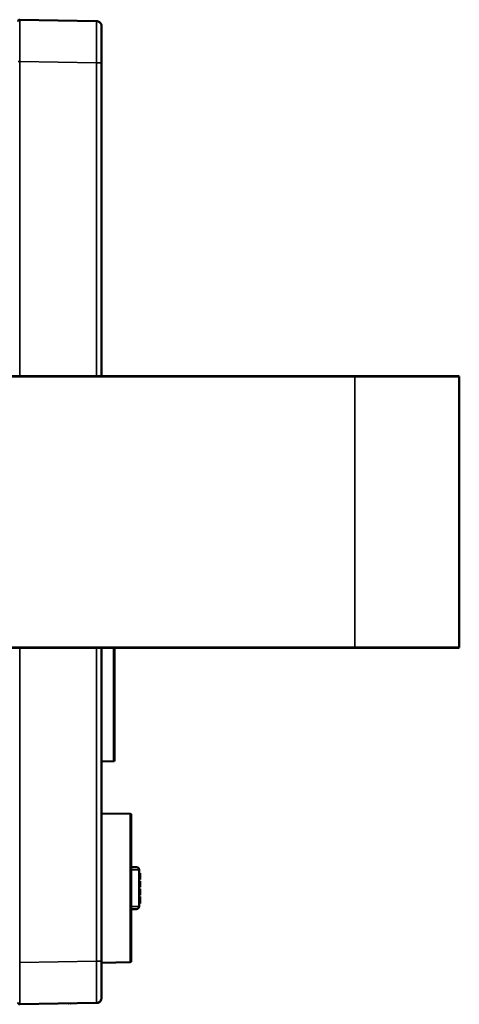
# Model space of a CAD drawing. Header units: millimetres. Extents: x 50 to 3176, y 50 to 2109.
# Tile 644 of 656: x 1807 to 1892, y 983 to 1171. Entities that reach past the tile are written whole.
import ezdxf

# ---------------------------------------------------------------- set-up
doc = ezdxf.new("R2010")
doc.units = ezdxf.units.MM
doc.header["$LTSCALE"] = 10
doc.layers.add('Visible (ISO)', color=7, linetype='Continuous', lineweight=50)
doc.layers.add('Visible Narrow (ISO)', color=7, linetype='Continuous', lineweight=35)

msp = doc.modelspace()

# ---------------------------------------------------------------- linework, layer by layer
at = {"layer": 'Visible (ISO)'}
for p, q in [((1822.2071, 1170.7594), (1807.4939, 1171.0162)), ((1823.1896, 1162.7607), (1823.1896, 1169.1158)), ((1823.1896, 1162.7607), (1823.1896, 1102.7716)), ((1755.0459, 1102.7716), (1871.7396, 1102.7716)), ((1871.7396, 1102.7716), (1891.5896, 1102.7716)), ((1891.7396, 1102.6216), (1891.7396, 1050.9216)), ((1871.7396, 1050.7716), (1755.0459, 1050.7716)), ((1823.1896, 1050.7716), (1823.1896, 990.7825)), ((1825.6896, 1029.2416), (1825.6896, 1050.7716)), ((1891.5896, 1050.7716), (1871.7396, 1050.7716)), ((1825.4914, 1029.0416), (1823.1896, 1029.0216)), ((1828.6931, 1018.9755), (1823.1896, 1019.0716)), ((1828.8896, 1018.7755), (1828.8896, 990.7676)), ((1828.8896, 1008.7716), (1829.8896, 1008.7716)), ((1830.3896, 1008.2716), (1830.3896, 1001.2716)), ((1830.5896, 1007.6216), (1830.3896, 1007.6216)), ((1830.5896, 1007.4216), (1830.3896, 1007.4216)), ((1830.5896, 1006.8216), (1830.3896, 1006.8216)), ((1830.5896, 1006.6549), (1830.3896, 1006.6549)), ((1830.5896, 1007.4216), (1830.5896, 1007.6216)), ((1830.5896, 1006.8216), (1830.5896, 1007.4216)), ((1830.5896, 1006.6549), (1830.5896, 1006.8216)), ((1830.5896, 1006.5216), (1830.5896, 1006.6549)), ((1830.5896, 1006.5216), (1830.3896, 1006.5216)), ((1830.5896, 1006.4216), (1830.3896, 1006.4216)), ((1830.5896, 1006.3882), (1830.3896, 1006.3882)), ((1830.5896, 1006.1216), (1830.3896, 1006.1216)), ((1830.5896, 1006.0882), (1830.3896, 1006.0882)), ((1830.5896, 1006.0216), (1830.3896, 1006.0216)), ((1830.5896, 1005.8882), (1830.3896, 1005.8882)), ((1830.5896, 1005.7549), (1830.3896, 1005.7549)), ((1830.5896, 1005.5882), (1830.3896, 1005.5882)), ((1830.5896, 1005.4549), (1830.3896, 1005.4549)), ((1830.5896, 1005.2882), (1830.3896, 1005.2882)), ((1830.5896, 1005.1549), (1830.3896, 1005.1549)), ((1830.5896, 1005.0216), (1830.3896, 1005.0216)), ((1830.5896, 1004.9549), (1830.3896, 1004.9549)), ((1830.5896, 1004.9216), (1830.3896, 1004.9216)), ((1830.5896, 1004.6549), (1830.3896, 1004.6549)), ((1830.5896, 1006.4216), (1830.5896, 1006.5216)), ((1830.5896, 1006.3882), (1830.5896, 1006.4216)), ((1830.5896, 1006.0882), (1830.5896, 1006.1216)), ((1830.5896, 1006.0216), (1830.5896, 1006.0882)), ((1830.5896, 1005.8882), (1830.5896, 1006.0216)), ((1830.5896, 1005.7549), (1830.5896, 1005.8882)), ((1830.5896, 1005.5882), (1830.5896, 1005.7549)), ((1830.5896, 1005.4549), (1830.5896, 1005.5882)), ((1830.5896, 1005.2882), (1830.5896, 1005.4549)), ((1830.5896, 1005.1549), (1830.5896, 1005.2882)), ((1830.5896, 1005.0216), (1830.5896, 1005.1549)), ((1830.5896, 1004.9549), (1830.5896, 1005.0216)), ((1830.5896, 1004.9216), (1830.5896, 1004.9549)), ((1830.5896, 1004.6216), (1830.5896, 1004.6549)), ((1830.5896, 1004.6216), (1830.3896, 1004.6216)), ((1830.5896, 1004.5216), (1830.3896, 1004.5216)), ((1830.5896, 1004.3549), (1830.3896, 1004.3549)), ((1830.5896, 1004.1882), (1830.3896, 1004.1882)), ((1830.5896, 1003.9216), (1830.3896, 1003.9216)), ((1830.5896, 1003.7549), (1830.3896, 1003.7549)), ((1830.5896, 1003.6216), (1830.3896, 1003.6216)), ((1830.5896, 1003.4882), (1830.3896, 1003.4882)), ((1830.5896, 1003.4216), (1830.3896, 1003.4216)), ((1830.5896, 1003.1549), (1830.3896, 1003.1549)), ((1830.5896, 1002.9549), (1830.3896, 1002.9549)), ((1830.5896, 1004.5216), (1830.5896, 1004.6216)), ((1830.5896, 1004.3549), (1830.5896, 1004.5216)), ((1830.5896, 1004.1882), (1830.5896, 1004.3549)), ((1830.5896, 1003.9216), (1830.5896, 1004.1882)), ((1830.5896, 1003.7549), (1830.5896, 1003.9216)), ((1830.5896, 1003.6216), (1830.5896, 1003.7549)), ((1830.5896, 1003.4882), (1830.5896, 1003.6216)), ((1830.5896, 1003.4216), (1830.5896, 1003.4882)), ((1830.5896, 1002.9549), (1830.5896, 1003.1549)), ((1830.5896, 1002.0216), (1830.5896, 1002.9549)), ((1830.5896, 1002.0216), (1830.3896, 1002.0216)), ((1830.5896, 1001.8216), (1830.3896, 1001.8216)), ((1830.5896, 1001.8216), (1830.5896, 1002.0216)), ((1829.8896, 1000.7716), (1828.8896, 1000.7716)), ((1823.1896, 990.7824), (1823.1896, 984.1597)), ((1828.6931, 990.5676), (1823.1896, 990.4715)), ((1807.4944, 982.5269), (1822.2071, 982.7837)), ((1823.1896, 983.7835), (1823.1896, 983.7835))]:
    msp.add_line(p, q, dxfattribs=at)
for centre, radius, start, end in [((1891.5896, 1102.6216), 0.15, 0, 90), ((1891.5896, 1050.9216), 0.15, 270, 0), ((1825.4896, 1029.2416), 0.2, 270.5, 0), ((1828.6896, 1018.7755), 0.2, 0, 89), ((1829.8896, 1008.2716), 0.5, 0, 90), ((1829.8896, 1001.2716), 0.5, 270, 0), ((1828.6896, 990.7676), 0.2, 271, 0)]:
    msp.add_arc(centre, radius, start, end, dxfattribs=at)
for centre, major_axis, ratio, start_param, end_param in [((1822.1896, 1162.7607), (0.0174, 7.9987), 0.00218068, 6.28314513, 6.28319442), ((1822.1896, 990.7824), (0.0174, -7.9987), 0.00218067, 6.28317641, 6.28322549)]:
    msp.add_ellipse(centre, major_axis=major_axis, ratio=ratio, start_param=start_param, end_param=end_param, dxfattribs=at)
for points, knots in [([(1807.1896, 1170.6933), (1807.1896, 1170.7012), (1807.1896, 1170.7071), (1807.1896, 1170.7138), (1807.1896, 1170.7155), (1807.1896, 1170.7163), (1807.1896, 1170.7161), (1807.1896, 1170.7169), (1807.1896, 1170.717), (1807.1896, 1170.7173), (1807.1896, 1170.7174), (1807.1896, 1170.718), (1807.1896, 1170.7181), (1807.1896, 1170.7185), (1807.1896, 1170.7187), (1807.1896, 1170.7191), (1807.1896, 1170.7194), (1807.1896, 1170.7202), (1807.1896, 1170.7208), (1807.1897, 1170.724), (1807.1898, 1170.7266), (1807.1908, 1170.7498), (1807.1938, 1170.7705), (1807.2041, 1170.8105), (1807.2113, 1170.8301), (1807.2295, 1170.8672), (1807.2406, 1170.8849), (1807.2661, 1170.9174), (1807.2806, 1170.9324), (1807.3121, 1170.959), (1807.3294, 1170.9707), (1807.3658, 1170.9903), (1807.3851, 1170.9982), (1807.4336, 1171.0125), (1807.4639, 1171.0167), (1807.4939, 1171.0162)], [0, 0, 0, 0, 0.030816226, 0.030816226, 0.053926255, 0.053926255, 0.058258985, 0.058258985, 0.058665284, 0.058665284, 0.05905201, 0.05905201, 0.059148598, 0.059148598, 0.059245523, 0.059245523, 0.059342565, 0.059342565, 0.059537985, 0.059537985, 0.060317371, 0.060317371, 0.066516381, 0.066516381, 0.072711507, 0.072711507, 0.078906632, 0.078906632, 0.085101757, 0.085101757, 0.091296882, 0.091296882, 0.097492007, 0.097492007, 0.106471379, 0.106471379, 0.106471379, 0.106471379]), ([(1822.2071, 1170.7594), (1822.3151, 1170.7575), (1822.4243, 1170.7376), (1822.6261, 1170.6655), (1822.7214, 1170.6131), (1822.8888, 1170.4824), (1822.9629, 1170.4025), (1823.0807, 1170.2257), (1823.1259, 1170.1266), (1823.1679, 1169.9735), (1823.1778, 1169.9215), (1823.1865, 1169.8428), (1823.1884, 1169.8162), (1823.1893, 1169.7847), (1823.1894, 1169.7797), (1823.1895, 1169.7731), (1823.1895, 1169.7713), (1823.1896, 1169.7684), (1823.1896, 1169.7671), (1823.1896, 1169.7656), (1823.1896, 1169.7651), (1823.1896, 1169.7638), (1823.1896, 1169.7633), (1823.1896, 1169.7612), (1823.1896, 1169.7611), (1823.1896, 1169.7605), (1823.1896, 1169.7604), (1823.1896, 1169.7598), (1823.1896, 1169.7596), (1823.1896, 1169.7585), (1823.1896, 1169.7574), (1823.1896, 1169.7509), (1823.1896, 1169.7416), (1823.1896, 1169.6866), (1823.1896, 1169.6046), (1823.1896, 1169.3865), (1823.1896, 1169.263), (1823.1896, 1169.1158)], [0, 0, 0, 0, 0.032429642, 0.032429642, 0.064272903, 0.064272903, 0.096137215, 0.096137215, 0.128000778, 0.128000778, 0.14377823, 0.14377823, 0.151749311, 0.151749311, 0.153243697, 0.153243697, 0.153767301, 0.153767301, 0.154172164, 0.154172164, 0.154373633, 0.154373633, 0.154781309, 0.154781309, 0.156409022, 0.156409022, 0.158009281, 0.158009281, 0.162809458, 0.162809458, 0.177210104, 0.177210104, 0.22043083, 0.22043083, 0.350596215, 0.350596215, 0.456014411, 0.456014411, 0.456014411, 0.456014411]), ([(1823.1896, 1020.1805), (1823.1896, 1020.1604), (1823.1896, 1020.1488), (1823.1896, 1020.1479), (1823.1896, 1020.1479), (1823.1896, 1020.1479)], [0, 0, 0, 0, 0.0343324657, 0.0343324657, 0.0349909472, 0.0349909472, 0.0349909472, 0.0349909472]), ([(1823.1896, 1018.4877), (1823.1896, 1018.4775), (1823.1896, 1018.4698), (1823.1896, 1018.4621), (1823.1896, 1018.4602), (1823.1896, 1018.4583), (1823.1896, 1018.4578), (1823.1896, 1018.4573), (1823.1896, 1018.4572), (1823.1896, 1018.457), (1823.1896, 1018.457), (1823.1896, 1018.457), (1823.1896, 1018.457), (1823.1896, 1018.457), (1823.1896, 1018.4569), (1823.1896, 1018.4569), (1823.1896, 1018.4569), (1823.1896, 1018.4569), (1823.1896, 1018.4569), (1823.1896, 1018.4568), (1823.1896, 1018.4568), (1823.1896, 1018.4567), (1823.1896, 1018.4567), (1823.1896, 1018.4566), (1823.1896, 1018.4566), (1823.1896, 1018.4565), (1823.1896, 1018.4564), (1823.1896, 1018.4556), (1823.1896, 1018.4548), (1823.1896, 1018.4541)], [0, 0, 0, 0, 0.0175919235, 0.0175919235, 0.0264365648, 0.0264365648, 0.0308601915, 0.0308601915, 0.033069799, 0.033069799, 0.034173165, 0.034173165, 0.0347241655, 0.0347241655, 0.0349996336, 0.0349996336, 0.0351385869, 0.0351385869, 0.035213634, 0.035213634, 0.0352293, 0.0352293, 0.0352479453, 0.0352479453, 0.035260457, 0.035260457, 0.0352889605, 0.0352889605, 0.0355123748, 0.0355123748, 0.0355123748, 0.0355123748]), ([(1823.1896, 1018.4715), (1823.1896, 1018.4667), (1823.1896, 1018.463), (1823.1896, 1018.4594), (1823.1896, 1018.4585), (1823.1896, 1018.4576), (1823.1896, 1018.4573), (1823.1896, 1018.4571), (1823.1896, 1018.4571), (1823.1896, 1018.457), (1823.1896, 1018.457), (1823.1896, 1018.457)], [0, 0, 0, 0, 0.0121714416, 0.0121714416, 0.018267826, 0.018267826, 0.0213141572, 0.0213141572, 0.02283545, 0.02283545, 0.0237461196, 0.0237461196, 0.0237461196, 0.0237461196]), ([(1823.1896, 989.3952), (1823.1896, 989.3952), (1823.1896, 989.3952), (1823.1896, 989.3951), (1823.1896, 989.3947), (1823.1896, 989.3925), (1823.1896, 989.3892), (1823.1896, 989.3791), (1823.1896, 989.3718), (1823.1896, 989.3626)], [0.0256815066, 0.0256815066, 0.0256815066, 0.0256815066, 0.0262909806, 0.0262909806, 0.0309711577, 0.0309711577, 0.0450182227, 0.0450182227, 0.0607052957, 0.0607052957, 0.0607052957, 0.0607052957]), ([(1823.1896, 984.1597), (1823.1896, 983.915), (1823.1896, 983.8166), (1823.1896, 983.7824), (1823.1896, 983.7822), (1823.1896, 983.7817), (1823.1896, 983.7814), (1823.1896, 983.7805), (1823.1896, 983.7801), (1823.1896, 983.7792), (1823.1896, 983.7788), (1823.1896, 983.778), (1823.1896, 983.7775), (1823.1896, 983.776), (1823.1896, 983.7749), (1823.1895, 983.7692), (1823.1894, 983.7644), (1823.1884, 983.7223), (1823.1854, 983.6849), (1823.1697, 983.5701), (1823.1497, 983.4931), (1823.0823, 983.3203), (1823.0264, 983.2257), (1822.8899, 983.0619), (1822.8078, 982.9904), (1822.6274, 982.8782), (1822.5269, 982.8362), (1822.3529, 982.7943), (1822.2799, 982.785), (1822.2071, 982.7837)], [0, 0, 0, 0, 0.226946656, 0.226946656, 0.22783153, 0.22783153, 0.228532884, 0.228532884, 0.228885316, 0.228885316, 0.22906131, 0.22906131, 0.229237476, 0.229237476, 0.229592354, 0.229592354, 0.231010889, 0.231010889, 0.242235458, 0.242235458, 0.265768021, 0.265768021, 0.297887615, 0.297887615, 0.329742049, 0.329742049, 0.361605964, 0.361605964, 0.383440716, 0.383440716, 0.383440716, 0.383440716]), ([(1807.4944, 982.5269), (1807.462, 982.5264), (1807.4291, 982.5312), (1807.3678, 982.5508), (1807.3387, 982.5656), (1807.2872, 982.6031), (1807.2642, 982.6263), (1807.2271, 982.6781), (1807.2126, 982.7074), (1807.1984, 982.7529), (1807.1949, 982.7684), (1807.1916, 982.7919), (1807.1907, 982.7998), (1807.19, 982.8108), (1807.1899, 982.8137), (1807.1898, 982.8178), (1807.1897, 982.8189), (1807.1897, 982.8209), (1807.1897, 982.8217), (1807.1896, 982.8228), (1807.1896, 982.8231), (1807.1896, 982.8238), (1807.1896, 982.8241), (1807.1896, 982.8248), (1807.1896, 982.8251), (1807.1896, 982.8257), (1807.1896, 982.8259), (1807.1896, 982.8262), (1807.1896, 982.8263), (1807.1896, 982.8266), (1807.1896, 982.8267), (1807.1896, 982.827), (1807.1896, 982.8273), (1807.1896, 982.829), (1807.1896, 982.8313), (1807.1896, 982.8411), (1807.1896, 982.8512), (1807.1896, 982.865)], [0, 0, 0, 0, 0.009730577, 0.009730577, 0.019283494, 0.019283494, 0.028842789, 0.028842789, 0.038401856, 0.038401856, 0.043135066, 0.043135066, 0.045525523, 0.045525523, 0.04642154, 0.04642154, 0.046757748, 0.046757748, 0.047007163, 0.047007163, 0.047127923, 0.047127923, 0.047249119, 0.047249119, 0.047494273, 0.047494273, 0.047977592, 0.047977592, 0.048825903, 0.048825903, 0.051369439, 0.051369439, 0.058999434, 0.058999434, 0.081891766, 0.081891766, 0.123639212, 0.123639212, 0.123639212, 0.123639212]), ([(1816.7459, 982.6884), (1816.7454, 982.6883), (1816.7449, 982.6883), (1816.7415, 982.6882), (1816.7387, 982.688), (1816.7316, 982.6876), (1816.7284, 982.6875), (1816.7198, 982.6871), (1816.714, 982.6869), (1816.7077, 982.6867)], [0.00634011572, 0.00634011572, 0.00634011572, 0.00634011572, 0.00693408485, 0.00693408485, 0.01063491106, 0.01063491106, 0.01261249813, 0.01261249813, 0.01480844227, 0.01480844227, 0.01480844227, 0.01480844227]), ([(1816.7459, 982.6884), (1816.7455, 982.6883), (1816.7451, 982.6883), (1816.7418, 982.6882), (1816.7391, 982.688), (1816.7319, 982.6876), (1816.7287, 982.6875), (1816.72, 982.6871), (1816.7141, 982.6868), (1816.7078, 982.6867)], [0.00622894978, 0.00622894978, 0.00622894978, 0.00622894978, 0.00676271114, 0.00676271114, 0.01044354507, 0.01044354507, 0.01241985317, 0.01241985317, 0.01462218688, 0.01462218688, 0.01462218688, 0.01462218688]), ([(1822.9103, 983.0903), (1822.872, 983.0504), (1822.8303, 983.0137), (1822.7027, 982.9189), (1822.6099, 982.8702), (1822.4379, 982.8117), (1822.3611, 982.7952), (1822.2833, 982.7879)], [2.337201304, 2.337201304, 2.337201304, 2.337201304, 2.503329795, 2.503329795, 2.814003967, 2.814003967, 3.048275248, 3.048275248, 3.048275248, 3.048275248]), ([(1822.313, 982.7912), (1822.3324, 982.7936), (1822.3517, 982.7966), (1822.3973, 982.8049), (1822.4234, 982.8108), (1822.4751, 982.8247), (1822.5006, 982.8327), (1822.551, 982.8507), (1822.5759, 982.8607), (1822.6003, 982.8717)], [3.264752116, 3.264752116, 3.264752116, 3.264752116, 3.32339731, 3.32339731, 3.403672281, 3.403672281, 3.483947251, 3.483947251, 3.564222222, 3.564222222, 3.564222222, 3.564222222]), ([(1823.1803, 983.6472), (1823.1829, 983.6665), (1823.185, 983.6859), (1823.1886, 983.7313), (1823.1897, 983.7574), (1823.1897, 983.7835)], [4.575141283, 4.575141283, 4.575141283, 4.575141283, 4.633521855, 4.633521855, 4.711796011, 4.711796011, 4.711796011, 4.711796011])]:
    msp.add_open_spline(points, degree=3, knots=knots, dxfattribs=at)
for points in [[(1807.4939, 1171.0162), (1807.4939, 1171.0162), (1807.4939, 1171.0162), (1807.4939, 1171.0162)], [(1807.4939, 982.5269), (1807.4939, 982.5269), (1807.4939, 982.5269), (1807.4939, 982.5269)], [(1816.9284, 982.6915), (1816.8997, 982.691), (1816.8722, 982.6905), (1816.8463, 982.6901)], [(1816.9346, 982.6917), (1816.9325, 982.6916), (1816.9305, 982.6916), (1816.9284, 982.6915)], [(1817.0708, 982.694), (1817.06, 982.6938), (1817.0494, 982.6936), (1817.0388, 982.6934)], [(1817.3195, 982.6977), (1817.2817, 982.6967), (1817.2438, 982.6967), (1817.2062, 982.6964)], [(1817.3203, 982.6977), (1817.3, 982.6971), (1817.2796, 982.6969), (1817.2592, 982.6968)], [(1823.1896, 983.7835), (1823.1896, 983.7558), (1823.1885, 983.728), (1823.1861, 983.7004)]]:
    msp.add_open_spline(points, degree=3, dxfattribs=at)
at = {"layer": 'Visible Narrow (ISO)'}
for p, q in [((1807.4944, 1163.0174), (1807.4942, 1102.7716)), ((1807.4944, 1163.0174), (1822.2071, 1162.7606)), ((1822.2071, 1102.7716), (1822.2071, 1162.7606)), ((1871.7396, 1102.7716), (1871.7396, 1102.6216)), ((1871.7396, 1102.6216), (1755.0459, 1102.6216)), ((1871.7396, 1102.6216), (1891.7396, 1102.6216)), ((1871.7396, 1050.9216), (1871.7396, 1102.6216)), ((1755.0459, 1050.9216), (1871.7396, 1050.9216)), ((1807.4941, 1050.7716), (1807.4939, 990.5257)), ((1822.2071, 990.7825), (1822.2071, 1050.7716)), ((1825.4914, 1050.7716), (1825.4914, 1029.0416)), ((1891.7396, 1050.9216), (1871.7396, 1050.9216)), ((1871.7396, 1050.9216), (1871.7396, 1050.7716)), ((1828.6931, 1018.9755), (1828.6931, 990.5676)), ((1828.8896, 1008.2716), (1830.3896, 1008.2716)), ((1830.3896, 1001.2716), (1828.8896, 1001.2716)), ((1822.2071, 990.7825), (1807.4939, 990.5257))]:
    msp.add_line(p, q, dxfattribs=at)
for centre, major_axis, ratio, start_param, end_param in [((1822.1896, 1162.7607), (0.0174, 7.9987), 0.00218068, 4.712385, 6.28314513), ((1807.4896, 1163.0175), (-0.3, 0), 0.00005261, 0.00003293, 1.5868399), ((1822.1896, 1162.7607), (1, 0), 0.00005025, 4.72984188, 6.28317819), ((1822.1896, 990.7824), (1, 0), 0.00004967, 0.00000736, 1.55333695), ((1822.1896, 990.7824), (0.0174, -7.9987), 0.00218067, 0.00004018, 1.57080053), ((1822.2018, 983.0836), (0.0052, -0.3), 0.05232801, 6.28318341, 6.29170277), ((1822.8897, 983.7837), (0.3, -0.0002), 0.00003186, 6.2831852, 6.30308379)]:
    msp.add_ellipse(centre, major_axis=major_axis, ratio=ratio, start_param=start_param, end_param=end_param, dxfattribs=at)
for points, knots in [([(1807.4944, 1163.0174), (1807.4945, 1163.2278), (1807.4947, 1163.4381), (1807.495, 1163.8574), (1807.4952, 1164.0665), (1807.4956, 1164.4497), (1807.4957, 1164.6243), (1807.496, 1165.0027), (1807.4961, 1165.2059), (1807.4963, 1165.6074), (1807.4964, 1165.8057), (1807.4965, 1166.1657), (1807.4965, 1166.3283), (1807.4966, 1166.6777), (1807.4967, 1166.8635), (1807.4968, 1167.2269), (1807.4968, 1167.4044), (1807.4969, 1167.7232), (1807.4969, 1167.8658), (1807.4969, 1168.1692), (1807.4969, 1168.3284), (1807.4969, 1168.6354), (1807.4968, 1168.7833), (1807.4968, 1169.0449), (1807.4967, 1169.1604), (1807.4967, 1169.4023), (1807.4966, 1169.5269), (1807.4965, 1169.7624), (1807.4964, 1169.8733), (1807.4962, 1170.0645), (1807.4962, 1170.147), (1807.496, 1170.3154), (1807.4958, 1170.3992), (1807.4956, 1170.5512), (1807.4955, 1170.6196), (1807.4952, 1170.7309), (1807.4951, 1170.7762), (1807.4949, 1170.8625), (1807.4947, 1170.9012), (1807.4945, 1170.9622), (1807.4943, 1170.9845), (1807.4941, 1171.0103), (1807.494, 1171.0162), (1807.4939, 1171.0162)], [0, 0, 0, 0, 0.050209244, 0.050209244, 0.100422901, 0.100422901, 0.142857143, 0.142857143, 0.19308239, 0.19308239, 0.243311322, 0.243311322, 0.285714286, 0.285714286, 0.33591872, 0.33591872, 0.386126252, 0.386126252, 0.428571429, 0.428571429, 0.478772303, 0.478772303, 0.528975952, 0.528975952, 0.571428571, 0.571428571, 0.621633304, 0.621633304, 0.671840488, 0.671840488, 0.714285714, 0.714285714, 0.764509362, 0.764509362, 0.814734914, 0.814734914, 0.857142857, 0.857142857, 0.907348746, 0.907348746, 0.957555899, 0.957555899, 0.999966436, 0.999966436, 0.999966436, 0.999966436]), ([(1807.4944, 982.5269), (1807.4945, 982.5269), (1807.4947, 982.5352), (1807.495, 982.5683), (1807.4952, 982.5932), (1807.4956, 982.6541), (1807.4957, 982.6879), (1807.496, 982.7743), (1807.4961, 982.8292), (1807.4963, 982.9548), (1807.4964, 983.0256), (1807.4965, 983.1703), (1807.4965, 983.242), (1807.4966, 983.4103), (1807.4967, 983.509), (1807.4968, 983.7207), (1807.4968, 983.8337), (1807.4969, 984.0549), (1807.4969, 984.1611), (1807.4969, 984.403), (1807.4969, 984.5406), (1807.4969, 984.8278), (1807.4968, 984.9775), (1807.4968, 985.2641), (1807.4967, 985.3994), (1807.4967, 985.7028), (1807.4966, 985.8723), (1807.4965, 986.2207), (1807.4964, 986.3996), (1807.4962, 986.7372), (1807.4962, 986.8948), (1807.496, 987.2444), (1807.4958, 987.4375), (1807.4956, 987.8298), (1807.4955, 988.0289), (1807.4952, 988.4006), (1807.4951, 988.5724), (1807.4949, 988.9506), (1807.4947, 989.1574), (1807.4945, 989.5736), (1807.4943, 989.7829), (1807.4941, 990.1701), (1807.494, 990.3479), (1807.4939, 990.5257)], [0.000032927, 0.000032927, 0.000032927, 0.000032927, 0.050209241, 0.050209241, 0.100422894, 0.100422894, 0.142857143, 0.142857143, 0.193082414, 0.193082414, 0.243311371, 0.243311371, 0.285714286, 0.285714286, 0.335918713, 0.335918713, 0.386126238, 0.386126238, 0.428571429, 0.428571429, 0.478772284, 0.478772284, 0.528975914, 0.528975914, 0.571428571, 0.571428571, 0.621633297, 0.621633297, 0.671840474, 0.671840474, 0.714285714, 0.714285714, 0.764509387, 0.764509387, 0.814734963, 0.814734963, 0.857142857, 0.857142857, 0.907348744, 0.907348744, 0.957555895, 0.957555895, 1, 1, 1, 1])]:
    msp.add_open_spline(points, degree=3, knots=knots, dxfattribs=at)
for points in [[(1807.4939, 982.5269), (1807.4939, 982.5269), (1807.4939, 982.5269), (1807.4939, 982.5269)], [(1817.3221, 982.6986), (1817.3219, 982.6985), (1817.3216, 982.6984), (1817.3213, 982.6984)]]:
    msp.add_open_spline(points, degree=3, dxfattribs=at)

doc.saveas('drawing.dxf')
